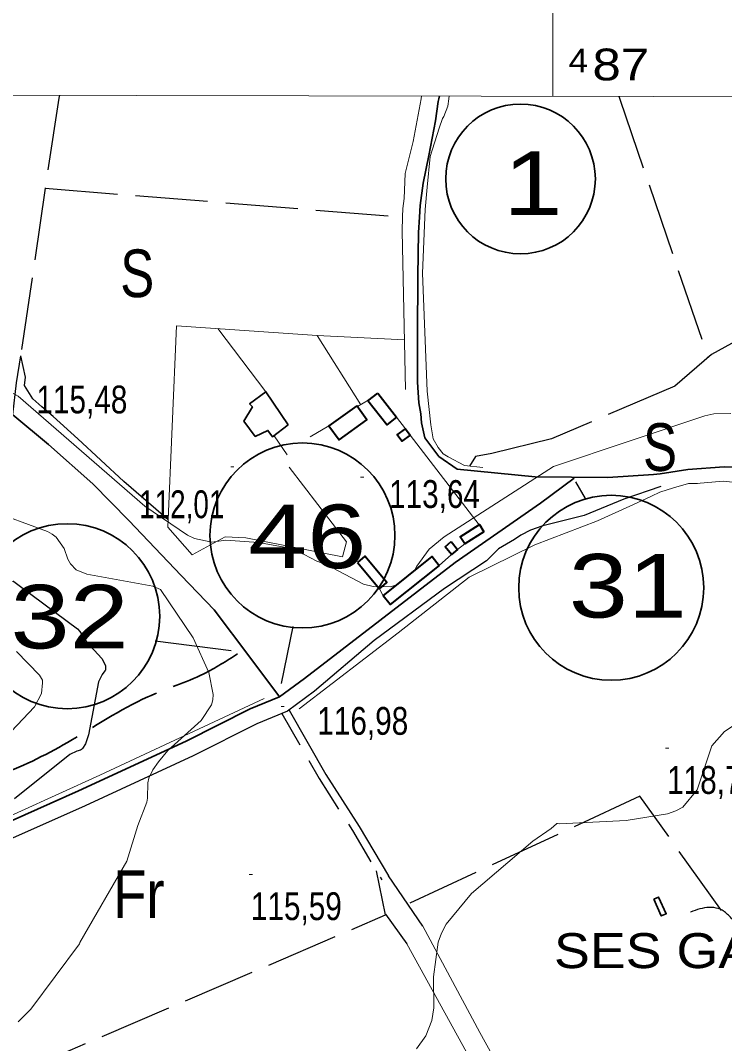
# Model space of a CAD drawing. Extents: x 483847 to 488453, y 4383581 to 4386795.
# Drawn here: x 486832.5 to 487054.1, y 4386144.6 to 4386466.3 of the extents above; entities that cross this region are included whole.
import ezdxf
from ezdxf.enums import TextEntityAlignment as Align

# ---------------------------------------------------------------- set-up
doc = ezdxf.new("R2010")
doc.units = 0
doc.header["$LTSCALE"] = 3.8
for name, pattern in [('DOTTED', [1.5, 0.3, -1.2]), ('LONG_DASHED', [7.5, 6, -1.5]), ('MEDIUM_DASHED', [4.5, 3, -1.5])]:
    doc.linetypes.add(name, pattern=pattern)
for name, color, linetype, lineweight in [('1', 7, 'Continuous', 13), ('13', 7, 'Continuous', 25), ('2', 7, 'DOTTED', 13), ('25', 7, 'LONG_DASHED', 25), ('36', 7, 'Continuous', 25), ('38', 7, 'Continuous', 25), ('47', 7, 'Continuous', 35), ('51', 7, 'Continuous', 13), ('54', 7, 'Continuous', 40), ('6', 7, 'Continuous', 35), ('7', 7, 'Continuous', 13), ('8', 7, 'Continuous', 25), ('9', 7, 'Continuous', 13)]:
    doc.layers.add(name, color=color, linetype=linetype, lineweight=lineweight)
doc.layers.add('31', color=7, linetype='Continuous')
doc.layers.add('5', color=7, linetype='Continuous')

msp = doc.modelspace()

# ---------------------------------------------------------------- linework, layer by layer
at = {"layer": '1'}
msp.add_line((487000, 4386442.52), (487000, 4386513.95), dxfattribs=at)
msp.add_lwpolyline([(484105.5, 4386448.1), (487681.9, 4386441.2), (487678, 4384129), (484100.5, 4384135.8)], close=True, dxfattribs=at)
at = {"layer": '13'}
msp.add_lwpolyline([(486851.17, 4386274.15), (486853.32, 4386270.86), (486858.08, 4386265.62), (486858.84, 4386264.29), (486859.24, 4386263.34), (486859.3, 4386262.32), (486859.21, 4386262.03), (486859.07, 4386261.74), (486858.17, 4386260.64), (486857, 4386258.35), (486853.87, 4386241.68), (486852.95, 4386238.79), (486851.98, 4386237.31), (486851.7, 4386237.04), (486851.41, 4386236.83), (486850.28, 4386236.56), (486848.01, 4386235.49), (486830.59, 4386221.5)], dxfattribs=at)
at = {"layer": '25'}
for p, q in [((486844.73, 4386442.82), (486844.59, 4386441.92)), ((487020.76, 4386442.48), (487021.07, 4386441.58)), ((487021.07, 4386441.58), (487048.85, 4386360.29)), ((486840.26, 4386413.57), (486952.68, 4386404.53)), ((486959.09, 4386181.51), (486948.28, 4386197.32)), ((486947.32, 4386185.24), (486954.06, 4386175.88))]:
    msp.add_line(p, q, dxfattribs=at)
for points in [[(486844.59, 4386441.92), (486840.26, 4386413.57), (486832.59, 4386360.89)], [(487150.78, 4386420.46), (487085.46, 4386380.8), (487049.99, 4386361.27), (487038.44, 4386351.31), (486999.56, 4386334.75), (486980.81, 4386330.15), (486975.69, 4386329.24), (486973.76, 4386326.19)], [(486878.99, 4386309.3), (486864.98, 4386321.3), (486850.54, 4386334.71), (486842.76, 4386341.73), (486839.2, 4386344.78), (486836.38, 4386347.3), (486833.74, 4386351.54), (486834.08, 4386354.16), (486832.59, 4386360.89)], [(487053.05, 4386186.44), (487027.44, 4386222.33), (486954.38, 4386188.41)], [(486753.44, 4386101.87), (486947.36, 4386184.98), (486944.51, 4386198.88)]]:
    msp.add_lwpolyline(points, dxfattribs=at)
at = {"layer": '36'}
for points in [[(487034.01, 4386319.78), (487022.32, 4386315.74), (487009.87, 4386310.67), (487003.54, 4386309.11), (486996.92, 4386307.4), (486992.99, 4386306.03), (486989.97, 4386304.5), (486987.92, 4386303.11), (486982.93, 4386300.18), (486979.2, 4386296.42)], [(486979.2, 4386296.42), (486965.98, 4386287.69), (486943.83, 4386271.35), (486925.07, 4386255.33), (486916.55, 4386249.12), (486906.86, 4386245.14), (486886.89, 4386235.07), (486852.83, 4386219.35), (486805.11, 4386198.13), (486766.5, 4386180.22), (486740.68, 4386168.51), (486718.22, 4386158.95), (486700.46, 4386154.62), (486688.61, 4386150.22), (486675.87, 4386146.35), (486670.82, 4386144.65)]]:
    msp.add_lwpolyline(points, dxfattribs=at)
at = {"layer": '38', "linetype": 'MEDIUM_DASHED'}
for points in [[(486830.06, 4386342.28), (486831.28, 4386352.38), (486832.59, 4386360.89)], [(486914.77, 4386248.39), (486926.46, 4386227.91), (486936.97, 4386211.55), (486946.18, 4386196.05)]]:
    msp.add_lwpolyline(points, dxfattribs=at)
at = {"layer": '38'}
msp.add_lwpolyline([(486917, 4386249.44), (486928.56, 4386229.18), (486939.05, 4386212.84), (486948.29, 4386197.3)], dxfattribs=at)
at = {"layer": '38', "linetype": 'LONG_DASHED'}
msp.add_spline([(487123.54, 4386083.41), (487119.53, 4386093), (487108.86, 4386107.48), (487098.16, 4386120.39), (487092.02, 4386126.26), (487089.16, 4386130.72), (487087.85, 4386133.82), (487085.66, 4386138.35), (487076.09, 4386150.87), (487074.32, 4386153.15), (487073.37, 4386155.26), (487069.79, 4386167.02), (487068.39, 4386168.84), (487063.3, 4386175.07), (487059.71, 4386180.59), (487057.04, 4386183.11), (487053.34, 4386186.46), (487042.06, 4386185.2), (487040.93, 4386184.54)], degree=3, dxfattribs=at)
at = {"layer": '47'}
for points in [[(486916.71, 4386339.17), (486909.73, 4386349.55), (486904.57, 4386345.72), (486905.46, 4386344.81), (486902.77, 4386340.27), (486906.37, 4386335.49), (486910.38, 4386337.38), (486911.85, 4386335.34)], [(487031.78, 4386189.92), (487034.15, 4386184.67), (487035.69, 4386185.37), (487033.32, 4386190.62)]]:
    msp.add_lwpolyline(points, close=True, dxfattribs=at)
at = {"layer": '51'}
for p, q in [((486958.73, 4386442.6), (486958.56, 4386441.7)), ((486967.4, 4386442.58), (486967.28, 4386441.68)), ((486909.73, 4386349.55), (486894.56, 4386369.4)), ((486939.58, 4386345.49), (486925.81, 4386367.25)), ((486938.54, 4386344.89), (486942.17, 4386346.98)), ((486953.65, 4386337.89), (486950.8, 4386341.6)), ((486929.58, 4386338.88), (486923.71, 4386335.39)), ((486976.84, 4386307.73), (486955.08, 4386335.92)), ((486916.47, 4386329.71), (486912.34, 4386335.72)), ((486917.04, 4386325.81), (486935.09, 4386302.36)), ((486972.35, 4386301.67), (486970.06, 4386299.97)), ((486968.12, 4386298.36), (486964.25, 4386294.89)), ((486946.63, 4386285.39), (486945.52, 4386287.62))]:
    msp.add_line(p, q, dxfattribs=at)
for points in [[(486958.56, 4386441.7), (486956.03, 4386428.27), (486953.56, 4386418.25), (486953.22, 4386410.38), (486952.87, 4386407.23), (486952.68, 4386404.53), (486952.62, 4386400.11), (486953.71, 4386350.27)], [(486967.28, 4386441.68), (486966.99, 4386439.37), (486965.74, 4386436.16), (486965.28, 4386435.49), (486964.26, 4386432.43), (486961.44, 4386423.54), (486960.47, 4386413.88), (486959.85, 4386406.83), (486958.96, 4386386.89), (486960.45, 4386349.72), (486961.58, 4386339.2), (486962.34, 4386334.76), (486963.95, 4386332.04), (486965.5, 4386330.07), (486967.06, 4386329.07), (486972.2, 4386326.37), (486977.97, 4386325.68)], [(486953.37, 4386365.89), (486925.81, 4386367.25), (486881.58, 4386370.29), (486878.88, 4386306.99), (486886.48, 4386298.26), (486896.92, 4386303.96), (486903.44, 4386303.57)], [(486920.15, 4386249.83), (486951.34, 4386273.69), (486973.65, 4386291.23), (486994.35, 4386301.36), (487014.05, 4386308.96), (487025.37, 4386314.05), (487031.12, 4386316.74), (487033.68, 4386317.98), (487037.98, 4386319.35), (487042.73, 4386320.71), (487045.58, 4386320.66)], [(487045.2, 4386320.68), (487053.62, 4386321.45), (487059.46, 4386320.77), (487062.76, 4386320.27), (487067.83, 4386318.24), (487072.86, 4386313.45), (487078.31, 4386305.71)], [(486903.44, 4386303.57), (486933.82, 4386297.65), (486935.09, 4386302.36), (486935.09, 4386302.36)], [(486909.17, 4386253.06), (486857.5, 4386228.96), (486792.85, 4386199.57), (486735.75, 4386173.83), (486718.69, 4386166.65), (486706.09, 4386161.57), (486669.77, 4386151.14)], [(487035.65, 4386047.78), (487030.17, 4386051.95), (486977, 4386148.01), (486959.09, 4386181.51)], [(486954.06, 4386175.88), (487008.69, 4386076.72), (487026.89, 4386045.61)]]:
    msp.add_lwpolyline(points, dxfattribs=at)
at = {"layer": '54'}
for points in [[(486944.91, 4386349.12), (486950.86, 4386341.52), (486947.77, 4386339.1), (486941.82, 4386346.7)], [(486938.33, 4386345.16), (486929.58, 4386338.88), (486932.77, 4386334.44), (486941.52, 4386340.72)], [(486955.08, 4386335.92), (486952.46, 4386334.01), (486951.03, 4386335.98), (486953.65, 4386337.89)], [(486978.35, 4386305.49), (486972.35, 4386301.67), (486970.9, 4386303.95), (486976.9, 4386307.77)], [(486968.03, 4386302.42), (486970.06, 4386299.97), (486968.12, 4386298.36), (486966.09, 4386300.81)], [(486938.52, 4386295.86), (486945.52, 4386287.62), (486947.81, 4386289.57), (486940.81, 4386297.81)], [(486964.25, 4386294.89), (486948.86, 4386282.59), (486946.63, 4386285.39), (486962.02, 4386297.69)]]:
    msp.add_lwpolyline(points, close=True, dxfattribs=at)
at = {"layer": '6'}
msp.add_line((486964.35, 4386442.58), (486964.17, 4386441.69), dxfattribs=at)
at = {"layer": '6', "lineweight": 25}
for p, q in [((487007.2, 4386321.25), (487010.18, 4386316.03)), ((486918.24, 4386275.69), (486914.5, 4386257.76)), ((486874.89, 4386271.21), (486898.81, 4386268.22))]:
    msp.add_line(p, q, dxfattribs=at)
at = {"layer": '6'}
for points in [[(486964.17, 4386441.69), (486963.99, 4386440.8), (486963.15, 4386434.82), (486961.03, 4386423.87), (486959.27, 4386415.13), (486958.3, 4386408.14), (486958.03, 4386404.51), (486957.73, 4386399.66), (486957.54, 4386385.95), (486957.43, 4386367.52), (486957.48, 4386355.76), (486957.48, 4386352.52), (486957.89, 4386346.03), (486958.44, 4386342.63), (486958.7, 4386339.75), (486959.71, 4386335.08), (486964.18, 4386329.2), (486969.87, 4386325.21)], [(486830.06, 4386342.28), (486841.31, 4386332.99), (486855.28, 4386320.6), (486866.55, 4386309.08), (486883.05, 4386291.8), (486893.44, 4386280.96), (486904.67, 4386266.03), (486914.04, 4386253.6)], [(486969.87, 4386325.21), (486994.51, 4386322.75), (487017.32, 4386322.57), (487031.66, 4386323.49), (487033.84, 4386323.76)], [(487033.84, 4386323.76), (487042.5, 4386325.14), (487053.91, 4386325.94), (487058.85, 4386325.87), (487063.33, 4386324.69), (487066.47, 4386324.42), (487068.98, 4386323.12), (487070.31, 4386321.9), (487077.31, 4386314.01), (487084.56, 4386306.18), (487090.4, 4386295.22), (487099.73, 4386280.83), (487110.28, 4386263.12), (487116.59, 4386253.34), (487122.76, 4386244.17), (487131.94, 4386235.26), (487139.31, 4386226.08), (487158.04, 4386203.31), (487181.5, 4386168.37), (487198.43, 4386139.94)], [(487006.7, 4386322.35), (486996.11, 4386314.49), (486969.28, 4386295.81), (486921.9, 4386259.34), (486914.05, 4386253.61), (486904.73, 4386249.79), (486884.67, 4386239.67), (486850.72, 4386224), (486803, 4386202.78), (486764.38, 4386184.86), (486738.63, 4386173.19), (486716.6, 4386163.81), (486698.96, 4386159.51), (486686.97, 4386155.06), (486674.32, 4386151.21), (486667.46, 4386148.9)]]:
    msp.add_lwpolyline(points, dxfattribs=at)
for centre, radius in [((486989.85, 4386416.48), 23.55), ((486921.22, 4386304.35), 29.1), ((487018.39, 4386287.91), 29.1), ((486847.21, 4386278.95), 29.1)]:
    msp.add_circle(centre, radius, dxfattribs=at)
at = {"layer": '6', "linetype": 'LONG_DASHED'}
msp.add_spline([(486900.82, 4386267.12), (486890.15, 4386260.84), (486872.56, 4386253.58), (486847.29, 4386239.24), (486824.78, 4386228.53), (486811.05, 4386223.55), (486801.02, 4386219.94), (486788.56, 4386219.37), (486770.77, 4386219.55), (486762.82, 4386219.44), (486754.86, 4386219.33), (486743.07, 4386218.67), (486738.39, 4386216.56), (486736.71, 4386214.79), (486734.3, 4386213.92), (486729.34, 4386213.24), (486727.91, 4386213.26), (486723.04, 4386213.33), (486719.96, 4386213.3), (486715.82, 4386212.61), (486713.55, 4386211.14), (486709.92, 4386208.94), (486707.34, 4386207.25), (486696.59, 4386205.53), (486687.66, 4386205.36), (486680, 4386205.32), (486677.23, 4386205.43), (486673.7, 4386205.71), (486667.41, 4386206.63), (486664.95, 4386207.19), (486654.69, 4386208.68), (486654.69, 4386208.76)], degree=3, dxfattribs=at)
at = {"layer": '7'}
for p, q in [((486898.68, 4386325.99), (486899.68, 4386325.99)), ((486939.53, 4386322.7), (486940.53, 4386322.7)), ((486914.49, 4386250.58), (486915.49, 4386250.58)), ((487035.48, 4386237.44), (487036.48, 4386237.44)), ((486904.5, 4386197.74), (486905.5, 4386197.74))]:
    msp.add_line(p, q, dxfattribs=at)
at = {"layer": '8'}
msp.add_lwpolyline([(486825.04, 4386293.71), (486850.42, 4386275.02), (486851.17, 4386274.15)], dxfattribs=at)
at = {"layer": '9'}
for points in [[(486951.12, 4386288.92), (486948.96, 4386288.24), (486943.52, 4386288.29), (486940.49, 4386289.01), (486928.73, 4386295.17), (486925.74, 4386296.27), (486921.79, 4386298.37), (486917.58, 4386300.11), (486916.09, 4386300.54), (486907.45, 4386302.16), (486897.17, 4386302.85), (486892.69, 4386302.28), (486887.24, 4386303.43), (486885.09, 4386304.49), (486871.59, 4386313.59), (486831.77, 4386348.16), (486720.46, 4386409.52), (486599.66, 4386443.09), (486599.56, 4386443.29)], [(487056.03, 4386342.74), (487050.66, 4386342.61), (487047.88, 4386341.97), (487000.24, 4386326.03), (486965.78, 4386303.97), (486961.11, 4386300.04), (486957.2, 4386294.66), (486956.28, 4386292.9)], [(486822.11, 4386312.47), (486840.99, 4386305.64), (486842.5, 4386304.77), (486843.76, 4386303.86), (486846.27, 4386300.26), (486847.38, 4386296.9), (486848.19, 4386295.45), (486850.01, 4386293.55), (486853.4, 4386292.16), (486874.1, 4386288.38), (486876.58, 4386287.41), (486886.83, 4386272.18), (486891.8, 4386261.24), (486893.13, 4386254.37), (486892.98, 4386252.68), (486892.61, 4386251.09), (486889.38, 4386246.11), (486878.9, 4386236.76), (486875.91, 4386233.19), (486874.19, 4386230.63), (486872.93, 4386228.01), (486872.56, 4386226.6), (486872.47, 4386221.76), (486872.21, 4386220.47), (486869.4, 4386213.17), (486865.97, 4386201.95), (486851.21, 4386176.3), (486851.19, 4386176.2), (486851.04, 4386175.91), (486835.74, 4386155.33), (486831.76, 4386151.38)], [(486825.87, 4386238.88), (486836.86, 4386250.5), (486839.13, 4386254.67), (486839.47, 4386257.97), (486839.4, 4386258.84), (486838.49, 4386260.37), (486831.29, 4386267.88)], [(486957.11, 4386142.84), (486960.02, 4386146.94), (486961.99, 4386151.8), (486962.53, 4386155.83), (486962.49, 4386165.54), (486963.9, 4386176.42), (486965.03, 4386179.29), (486966.48, 4386182.11), (486974.39, 4386191.79), (486993.78, 4386208.17), (486999.53, 4386212.23), (487001.18, 4386213.68), (487001.31, 4386213.73), (487001.45, 4386213.75), (487002.07, 4386213.67), (487023.06, 4386214.68), (487036.07, 4386216.78), (487038.7, 4386217.74), (487040.92, 4386218.87), (487045.45, 4386224.32), (487050.05, 4386238.17), (487054.02, 4386242.67), (487058.07, 4386245.29)]]:
    msp.add_lwpolyline(points, dxfattribs=at)

# ---------------------------------------------------------------- texts
at = {"layer": '13', "width": 1.25}
for s, p in [('1', (486993.74, 4386405.15)), ('46', (486922.72, 4386294.07)), ('31', (487023.64, 4386278.53)), ('32', (486847.97, 4386268.82))]:
    msp.add_text(s, height=20, dxfattribs=at).set_placement(p, align=Align.CENTER)
at = {"layer": '2'}
for s, height, width, p in [('4', 7.5, 1.1, (487004.99, 4386450.01)), ('87  ', 10, 1.2, (487012.48, 4386447.5))]:
    msp.add_text(s, height=height, rotation=359.889, dxfattribs=dict(at, width=width)).set_placement(p)
at = {"layer": '31'}
for s, width, p in [('S', 0.8, (486869.24, 4386379.31)), ('S', 0.8, (487033.76, 4386324.65)), ('Fr', 0.85, (486869.75, 4386184.02))]:
    msp.add_text(s, height=15, dxfattribs=dict(at, width=width)).set_placement(p, align=Align.CENTER)
at = {"layer": '5', "width": 1.15}
msp.add_text('SES GARINGOLES', height=11, dxfattribs=at).set_placement((487150.79, 4386168.27), align=Align.RIGHT)
at = {"layer": '7'}
for s, width, p in [('115,48', 0.8, (486837.5, 4386342.75)), ('113,64', 0.8, (486948.48, 4386313.01)), ('112,01', 0.75, (486869.82, 4386309.79)), ('116,98', 0.8, (486925.89, 4386241.66)), ('118,70', 0.8, (487035.98, 4386223.07)), ('115,59', 0.8, (486905, 4386183.37))]:
    msp.add_text(s, height=8.75, dxfattribs=dict(at, width=width)).set_placement(p)

doc.saveas('drawing.dxf')
